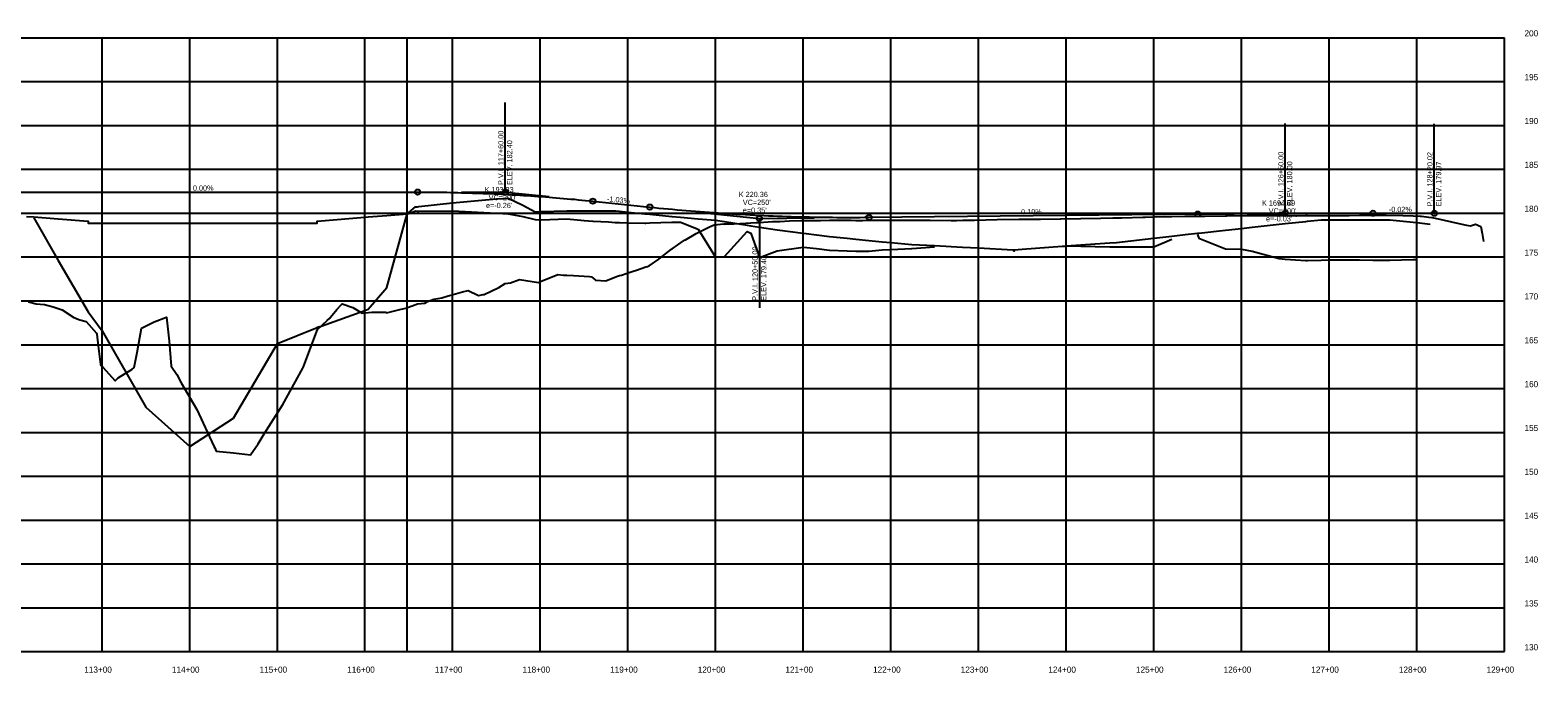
# Model space of a CAD drawing. Extents: x 915787 to 919910, y 133456 to 136717.
# Drawn here: x 918190 to 919910, y 135071 to 135804 of the extents above; entities that cross this region are included whole.
import ezdxf

# ---------------------------------------------------------------- set-up
doc = ezdxf.new("R2010")
doc.units = 0
for name, color, linetype in [('Default', 7, 'Continuous'), ('R_Axis', 7, 'Continuous'), ('R_Axis Annot', 7, 'Continuous'), ('R_Exist Surface', 7, 'Continuous'), ('R_Grid', 7, 'Continuous'), ('R_Proposed Const Limits', 7, 'Continuous'), ('R_Vert Alg', 7, 'Continuous'), ('R_Vert Alg Annot', 7, 'Continuous'), ('R_Water', 7, 'Continuous')]:
    doc.layers.add(name, color=color, linetype=linetype)

msp = doc.modelspace()

# ---------------------------------------------------------------- linework, layer by layer
at = {"layer": 'Default'}
msp.add_lwpolyline([(918185.6, 135591.2), (918193.7, 135590.6), (918221.7, 135588.5), (918255.7, 135585.9), (918255.7, 135583.6), (918271.7, 135583.6), (918321.7, 135583.6), (918371.7, 135583.6), (918421.7, 135583.6), (918471.7, 135583.6), (918517.1, 135583.6), (918517.1, 135585.9), (918521.7, 135586.3), (918571.7, 135590.3), (918575.2, 135590.6), (918596.7, 135592.4), (918619.8, 135594.2), (918621.7, 135595.8), (918629.2, 135602.1), (918631.7, 135602.3), (918633.2, 135602.4), (918671.7, 135606.7), (918721.7, 135611.1), (918722.9, 135611.2), (918734.9, 135612.1), (918751.7, 135603.9), (918765.9, 135596.6), (918771.7, 135596.8), (918772.1, 135596.8), (918772.9, 135596.8), (918802.1, 135597.5), (918821.7, 135597.7), (918831.7, 135597.7), (918832.1, 135597.7), (918849.7, 135597.7), (918857.1, 135597.7), (918857.9, 135597.6), (918862.1, 135597.2), (918871.7, 135596.2), (918890.9, 135594.2), (918892, 135594.1), (918896.7, 135593.6), (918921.7, 135591.2), (918922, 135591.2), (918931.7, 135590.3), (918952, 135588.6), (918971.7, 135587.1), (918971.7, 135587.1), (918982, 135585.4), (919007.7, 135581.2), (919011.9, 135580.6), (919021.7, 135579.1), (919041.9, 135576.1), (919071.7, 135572.1), (919071.9, 135572.1), (919086.7, 135570.3), (919101.8, 135568.5), (919121.7, 135566.3), (919131.8, 135565.3), (919146.7, 135563.9), (919161.8, 135562.4), (919171.7, 135561.5), (919195.6, 135559.3), (919195.6, 135559.3), (919221.7, 135557.9), (919253.6, 135556.3), (919271.7, 135555.3), (919311, 135553.3), (919311.7, 135553.3), (919311.7, 135552.8), (919311.7, 135552.1), (919312.7, 135552.1), (919312.7, 135553.3), (919317, 135553.6), (919321.7, 135553.9), (919367, 135557.2), (919371, 135557.4), (919371.7, 135557.5), (919421.7, 135561.1), (919429.3, 135561.6), (919461.8, 135565.3), (919471.7, 135566.4), (919492.4, 135568.8), (919507.7, 135570.5), (919521.7, 135572.1), (919523, 135572.2), (919553.5, 135575.6), (919571.7, 135577.6), (919584.1, 135579), (919614.7, 135582.3), (919621.7, 135583), (919645.2, 135585.5), (919647, 135585.7), (919662.7, 135587.4), (919671.7, 135587.4), (919675.8, 135587.4), (919706.4, 135587.4), (919721.7, 135587.4), (919736.9, 135587.3), (919741.1, 135587.3), (919767.5, 135584.6), (919771.7, 135584.1), (919787, 135582.5)], dxfattribs=at)
at = {"layer": 'R_Axis'}
for p, q in [((919871.7, 135095), (919871.7, 135795)), ((916971.7, 135095), (919871.7, 135095))]:
    msp.add_line(p, q, dxfattribs=at)
at = {"layer": 'R_Exist Surface'}
msp.add_lwpolyline([(918187.9, 135493.8), (918196.4, 135491.6), (918205.9, 135490.7), (918215.8, 135488.1), (918226, 135484.7), (918239.4, 135476), (918246.3, 135473.5), (918253.4, 135471.3), (918265.3, 135458), (918265.6, 135457), (918267.4, 135443.8), (918270.1, 135422.4), (918270.4, 135421.3), (918272.5, 135419.3), (918286.8, 135403.9), (918290, 135407.1), (918298.2, 135412.2), (918305.8, 135416.7), (918308.4, 135418.8), (918311.8, 135436.1), (918316.7, 135463.9), (918331.2, 135471), (918345.3, 135476.4), (918348.1, 135449), (918350.7, 135420.4), (918357, 135410.8), (918361.9, 135401.4), (918379.8, 135371), (918399.2, 135329.4), (918400.3, 135327.3), (918401.9, 135323.6), (918421.5, 135321.6), (918441.1, 135319.5), (918449.7, 135331.9), (918456.5, 135343.4), (918478, 135376.8), (918500.6, 135418.1), (918501.6, 135419.7), (918516.6, 135460.4), (918517.4, 135462.4), (918528.5, 135472.5), (918531.5, 135475.1), (918532.4, 135476.5), (918539.4, 135485.2), (918544.6, 135490.6), (918545.8, 135491.5), (918557.8, 135487.4), (918568.4, 135480.8), (918579.6, 135482), (918580.6, 135482), (918583.1, 135481.9), (918595.6, 135482.1), (918596.3, 135481.4), (918613.1, 135485.4), (918618.2, 135486.5), (918631.5, 135491.4), (918639.8, 135492.5), (918643.1, 135494.2), (918650.2, 135496.8), (918659.5, 135498.3), (918666.7, 135500.8), (918672.5, 135502.1), (918682.8, 135505.3), (918689.4, 135506.9), (918701.1, 135501.2), (918706.6, 135502.3), (918707.7, 135502.2), (918724.5, 135510), (918731.7, 135514.9), (918737.6, 135515.6), (918748.1, 135519.4), (918769.5, 135516), (918770.6, 135516.3), (918770.9, 135516.4), (918771.1, 135516.6), (918772.1, 135517), (918791.6, 135525), (918798.1, 135524.4), (918802.1, 135524.1), (918809.7, 135523.7), (918821.7, 135523.1), (918827.7, 135522.7), (918830.2, 135522.2), (918832.1, 135520.7), (918834.6, 135518.7), (918846.4, 135517.9), (918846.5, 135517.9), (918850.9, 135519.7), (918860, 135523), (918862.1, 135523.7), (918864.4, 135524.4), (918870.7, 135526.5), (918877.8, 135528.7), (918881.5, 135529.9), (918892, 135533.6), (918894.4, 135534.3), (918894.7, 135534.4), (918896.1, 135534.8), (918906.8, 135542.3), (918914.4, 135548.5), (918921.5, 135553.8), (918922, 135554.2), (918935, 135563.2), (918936.3, 135564), (918937.3, 135564.6), (918949.4, 135571.6), (918952, 135573), (918961.6, 135577.7), (918964.7, 135579.4), (918970.3, 135581.8), (918981.1, 135582.6), (918981.2, 135582.5), (918982, 135582.6), (918992.6, 135582.9), (918999.4, 135583.3), (919006.1, 135583.4), (919011.9, 135583.8), (919017.9, 135584.2), (919021.5, 135584.3), (919036.5, 135585.3), (919041.9, 135585.5), (919045.2, 135585.6), (919055.9, 135586.1), (919069, 135586.6), (919071.9, 135586.6), (919075.7, 135586.7), (919091.3, 135586.7), (919101.8, 135586.8), (919111.3, 135586.8), (919113.4, 135586.8), (919125.9, 135586.8), (919126.4, 135586.8), (919131.8, 135586.7), (919139.3, 135586.7), (919139.4, 135586.7), (919148.8, 135586.8), (919152.6, 135586.8), (919152.6, 135586.8), (919161.8, 135586.8), (919165.7, 135586.8), (919165.9, 135586.8), (919178.8, 135586.9), (919179, 135586.9), (919192, 135587), (919192, 135587), (919216.3, 135586.8), (919216.4, 135586.8), (919216.4, 135586.8), (919240.7, 135586.5), (919240.8, 135586.5), (919246.5, 135586.6), (919253.8, 135586.8), (919253.9, 135586.8), (919266.9, 135587.1), (919267, 135587.1), (919280, 135587.4), (919280.1, 135587.4), (919293.1, 135587.6), (919293.2, 135587.6), (919317.7, 135587.9), (919317.8, 135587.9), (919323.3, 135587.9), (919342.4, 135588.1), (919342.5, 135588.1), (919365.4, 135588.5), (919365.5, 135588.5), (919388.4, 135588.9), (919388.4, 135588.9), (919411.4, 135589.2), (919411.4, 135589.2), (919425.1, 135589.5), (919434.4, 135589.6), (919434.4, 135589.6), (919435.2, 135589.6), (919459.1, 135590.3), (919459.6, 135590.3), (919461.8, 135590.4), (919483.9, 135591), (919484.1, 135591), (919492.4, 135591.2), (919507, 135591.4), (919507.2, 135591.4), (919516.4, 135591.5), (919523, 135591.6), (919529.4, 135591.5), (919530, 135591.5), (919553.5, 135592), (919554.4, 135592), (919555, 135592), (919578.2, 135592.1), (919580, 135592.1), (919584.1, 135592.2), (919592.9, 135592.2), (919593.7, 135592.2), (919606.7, 135592.2), (919607.3, 135592.2), (919614.7, 135592.2), (919620.3, 135592.1), (919620.9, 135592.1), (919633.7, 135591.9), (919634.6, 135591.9), (919645.2, 135592.1), (919646.7, 135592.1), (919647.5, 135592.1), (919659.7, 135592.1), (919672.1, 135592.2), (919672.4, 135592.2), (919675.8, 135592.2), (919684.8, 135592.1), (919685.4, 135592.1), (919694.6, 135592.3), (919706.4, 135592.5), (919709.2, 135592.5), (919709.7, 135592.5), (919710.1, 135592.5), (919734.1, 135592.6), (919734.6, 135592.6), (919735.7, 135592.5), (919736.9, 135592.5), (919756, 135592.1), (919767.5, 135591.8), (919775.5, 135591.6), (919777.3, 135591.5), (919785.7, 135590.3), (919788.9, 135589.9), (919798.1, 135588), (919816.5, 135583.9), (919828.6, 135581.4), (919832.9, 135580.6), (919838.6, 135582.2), (919844.7, 135579.9), (919846.4, 135571.8), (919848.1, 135562.6)], dxfattribs=at)
at = {"layer": 'R_Grid'}
for p, q in [((916971.7, 135795), (919871.7, 135795)), ((916971.7, 135795), (919871.7, 135795)), ((918271.7, 135095), (918271.7, 135795)), ((918371.7, 135095), (918371.7, 135795)), ((918471.7, 135095), (918471.7, 135795)), ((918571.7, 135095), (918571.7, 135795)), ((918671.7, 135095), (918671.7, 135795)), ((918771.7, 135095), (918771.7, 135795)), ((918871.7, 135095), (918871.7, 135795)), ((918971.7, 135095), (918971.7, 135795)), ((919071.7, 135095), (919071.7, 135795)), ((919171.7, 135095), (919171.7, 135795)), ((919271.7, 135095), (919271.7, 135795)), ((919371.7, 135095), (919371.7, 135795)), ((919471.7, 135095), (919471.7, 135795)), ((919571.7, 135095), (919571.7, 135795)), ((919671.7, 135095), (919671.7, 135795)), ((919771.7, 135095), (919771.7, 135795)), ((916971.7, 135745), (919871.7, 135745)), ((916971.7, 135695), (919871.7, 135695)), ((916971.7, 135645), (919871.7, 135645)), ((916971.7, 135595), (919871.7, 135595)), ((916971.7, 135545), (919871.7, 135545)), ((916971.7, 135495), (919871.7, 135495)), ((916971.7, 135445), (919871.7, 135445)), ((916971.7, 135395), (919871.7, 135395)), ((916971.7, 135345), (919871.7, 135345)), ((916971.7, 135295), (919871.7, 135295)), ((916971.7, 135245), (919871.7, 135245)), ((916971.7, 135195), (919871.7, 135195)), ((916971.7, 135145), (919871.7, 135145))]:
    msp.add_line(p, q, dxfattribs=at)
at = {"layer": 'R_Proposed Const Limits'}
for points in [[(918193.7, 135589.5), (918221.7, 135540.8), (918255.7, 135482.5), (918255.7, 135482.6), (918271.7, 135460.8), (918321.7, 135373.6), (918371.7, 135328.9), (918421.7, 135361.2), (918471.7, 135446.2), (918517.1, 135464.7), (918517.1, 135464.9), (918521.7, 135466.2), (918571.7, 135484), (918575.2, 135485.3), (918596.7, 135510.1), (918619.8, 135594), (918621.7, 135594.7), (918629.2, 135597.4), (918631.7, 135597.2), (918633.2, 135597.1), (918671.7, 135597.5), (918721.7, 135595.1), (918722.9, 135595.1), (918734.9, 135594.3), (918751.7, 135591), (918765.9, 135587.6), (918771.7, 135587.5), (918772.1, 135587.4), (918772.9, 135587.2), (918802.1, 135588.5), (918821.7, 135586.5), (918831.7, 135585.7), (918832.1, 135585.7), (918849.7, 135584.9), (918857.1, 135584.4), (918857.9, 135584.4), (918862.1, 135584.4), (918871.7, 135584), (918890.9, 135583.6), (918892, 135583.7), (918896.7, 135583.9), (918921.7, 135584.7), (918922, 135584.7), (918931.7, 135584.8), (918952, 135576.8), (918971.7, 135544.6), (918971.7, 135544.6), (918982, 135545.6), (919007.7, 135574), (919011.9, 135572.2), (919021.7, 135544.5), (919041.9, 135551.9), (919071.7, 135556), (919071.9, 135556), (919086.7, 135554.7), (919101.8, 135552.6), (919121.7, 135551.9), (919131.8, 135551.6), (919146.7, 135551.7), (919161.8, 135553.3), (919171.7, 135553.4), (919195.6, 135554.7), (919195.6, 135554.7), (919221.7, 135556.6)], [(919371.7, 135557.5), (919421.7, 135556.6), (919429.3, 135556.6), (919461.8, 135556.6), (919471.7, 135556.7), (919492.4, 135565.3)], [(919521.7, 135570.7), (919523, 135566.6), (919553.5, 135554.4), (919571.7, 135554), (919584.1, 135551.5), (919614.7, 135543.1), (919621.7, 135542.5), (919645.2, 135540.8), (919647, 135540.9), (919662.7, 135541.5), (919671.7, 135541.6), (919675.8, 135541.6), (919706.4, 135541.6), (919721.7, 135541.3), (919736.9, 135541.3), (919741.1, 135541.5), (919767.5, 135542.1), (919771.7, 135542.2)]]:
    msp.add_lwpolyline(points, dxfattribs=at)
at = {"layer": 'R_Vert Alg'}
for p, q in [((918731.7, 135619), (918731.7, 135721)), ((919621.7, 135595), (919621.7, 135697)), ((919791.7, 135594.7), (919791.7, 135696.7)), ((918146.7, 135619), (918631.7, 135619)), ((918681.7, 135619), (918731.7, 135619)), ((918731.7, 135619), (918781.7, 135613.8)), ((918831.7, 135608.6), (918896.7, 135601.9)), ((918959.2, 135595.4), (919021.7, 135589)), ((919146.7, 135590.2), (919521.7, 135594)), ((919571.7, 135594.5), (919621.7, 135595)), ((919621.7, 135595), (919671.7, 135594.9)), ((919721.7, 135594.8), (919791.7, 135594.7)), ((919021.7, 135589), (919084.2, 135589.6)), ((919021.7, 135589), (919021.7, 135487))]:
    msp.add_line(p, q, dxfattribs=at)
for points in [[(918631.7, 135619), (918635.8, 135619), (918640, 135618.9), (918644.2, 135618.9), (918648.3, 135618.9), (918652.5, 135618.8), (918656.7, 135618.8), (918660.8, 135618.7), (918665, 135618.7), (918669.2, 135618.6), (918673.3, 135618.5), (918677.5, 135618.4), (918681.7, 135618.3), (918685.8, 135618.2), (918690, 135618.1), (918694.2, 135617.9), (918698.3, 135617.8), (918702.5, 135617.7), (918706.7, 135617.5), (918710.8, 135617.3), (918715, 135617.2), (918719.2, 135617), (918723.3, 135616.8), (918727.5, 135616.6), (918735.8, 135616.2), (918740, 135615.9), (918744.2, 135615.7), (918748.3, 135615.4), (918752.5, 135615.2), (918756.7, 135614.9), (918760.8, 135614.6), (918765, 135614.4), (918769.2, 135614.1), (918773.3, 135613.8), (918777.5, 135613.5), (918781.7, 135613.1), (918785.8, 135612.8), (918790, 135612.5), (918794.2, 135612.1), (918798.3, 135611.8), (918802.5, 135611.4), (918806.7, 135611), (918810.8, 135610.7), (918815, 135610.3), (918819.2, 135609.9), (918823.3, 135609.5), (918827.5, 135609), (918831.7, 135608.6)], [(918896.7, 135601.9), (918901.9, 135601.4), (918907.1, 135600.8), (918912.3, 135600.3), (918917.5, 135599.8), (918922.7, 135599.3), (918927.9, 135598.9), (918933.1, 135598.4), (918938.3, 135598), (918943.5, 135597.5), (918948.8, 135597.1), (918954, 135596.7), (918959.2, 135596.3), (918964.4, 135595.9), (918969.6, 135595.6), (918974.8, 135595.2), (918980, 135594.8), (918985.2, 135594.5), (918990.4, 135594.2), (918995.6, 135593.9), (919000.8, 135593.6), (919006, 135593.3), (919011.3, 135593), (919016.5, 135592.8), (919026.9, 135592.3), (919032.1, 135592), (919037.3, 135591.8), (919042.5, 135591.6), (919047.7, 135591.4), (919052.9, 135591.3), (919058.1, 135591.1), (919063.3, 135590.9), (919068.5, 135590.8), (919073.8, 135590.7), (919079, 135590.6), (919084.2, 135590.5), (919089.4, 135590.4), (919094.6, 135590.3), (919099.8, 135590.2), (919105, 135590.2), (919110.2, 135590.1), (919115.4, 135590.1), (919120.6, 135590.1), (919125.8, 135590.1), (919131, 135590.1), (919136.3, 135590.1), (919141.5, 135590.2), (919146.7, 135590.2)], [(919521.7, 135594), (919525.8, 135594), (919530, 135594), (919534.2, 135594.1), (919538.3, 135594.1), (919542.5, 135594.2), (919546.7, 135594.2), (919550.8, 135594.2), (919555, 135594.3), (919559.2, 135594.3), (919563.3, 135594.3), (919567.5, 135594.4), (919571.7, 135594.4), (919575.8, 135594.4), (919580, 135594.4), (919584.2, 135594.5), (919588.3, 135594.5), (919592.5, 135594.5), (919596.7, 135594.5), (919600.8, 135594.6), (919605, 135594.6), (919609.2, 135594.6), (919613.3, 135594.6), (919617.5, 135594.6), (919625.8, 135594.7), (919630, 135594.7), (919634.2, 135594.7), (919638.3, 135594.7), (919642.5, 135594.7), (919646.7, 135594.7), (919650.8, 135594.8), (919655, 135594.8), (919659.2, 135594.8), (919663.3, 135594.8), (919667.5, 135594.8), (919671.7, 135594.8), (919675.8, 135594.8), (919680, 135594.8), (919684.2, 135594.8), (919688.3, 135594.8), (919692.5, 135594.8), (919696.7, 135594.8), (919700.8, 135594.8), (919705, 135594.8), (919709.2, 135594.8), (919713.3, 135594.8), (919717.5, 135594.8), (919721.7, 135594.8)]]:
    msp.add_lwpolyline(points, dxfattribs=at)
for centre in [(918631.7, 135619), (918731.7, 135619), (918831.7, 135608.6), (918896.7, 135601.9), (919021.7, 135589), (919146.7, 135590.2), (919521.7, 135594), (919621.7, 135595), (919721.7, 135594.8), (919791.7, 135594.7)]:
    msp.add_circle(centre, 3, dxfattribs=at)
at = {"layer": 'R_Water'}
msp.add_line((918619.8, 135095), (918619.8, 135795), dxfattribs=at)

# ---------------------------------------------------------------- texts
at = {"layer": 'R_Axis Annot'}
for s, p in [('200', (919894.7, 135796.5)), ('200', (919894.7, 135796.5)), ('195', (919894.7, 135746.5)), ('190', (919894.7, 135696.5)), ('185', (919894.7, 135646.5)), ('180', (919894.7, 135596.5)), ('175', (919894.7, 135546.5)), ('170', (919894.7, 135496.5)), ('165', (919894.7, 135446.5)), ('160', (919894.7, 135396.5)), ('155', (919894.7, 135346.5)), ('150', (919894.7, 135296.5)), ('145', (919894.7, 135246.5)), ('140', (919894.7, 135196.5)), ('135', (919894.7, 135146.5)), ('130', (919894.7, 135096.5)), ('113+00', (918251.4, 135071)), ('114+00', (918351.4, 135071)), ('115+00', (918451.4, 135071)), ('116+00', (918551.4, 135071)), ('117+00', (918651.4, 135071)), ('118+00', (918751.4, 135071)), ('119+00', (918851.4, 135071)), ('120+00', (918951.4, 135071)), ('121+00', (919051.4, 135071)), ('122+00', (919151.4, 135071)), ('123+00', (919251.4, 135071)), ('124+00', (919351.4, 135071)), ('125+00', (919451.4, 135071)), ('126+00', (919551.4, 135071)), ('127+00', (919651.4, 135071)), ('128+00', (919751.4, 135071)), ('129+00', (919851.4, 135071))]:
    msp.add_text(s, height=7, dxfattribs=at).set_placement(p)
at = {"layer": 'R_Vert Alg Annot'}
for s, rotation, p in [('P.V.I. 117+60.00', 90, (918729.7, 135627)), ('ELEV. 182.40', 90, (918739.7, 135627)), ('P.V.I. 126+50.00', 90, (919619.7, 135603)), ('P.V.I. 128+20.02', 90, (919789.7, 135602.7)), ('ELEV. 180.00', 90, (919629.7, 135603)), ('ELEV. 179.97', 90, (919799.7, 135602.7)), ('0.00%', 360, (918375.4, 135620.5)), ('-1.03%', 354.0939, (918847.6, 135608.5)), ('0.10%', 0.5729, (919320.4, 135593.4)), ('-0.02%', 359.8969, (919739.9, 135596.2)), ('P.V.I. 120+50.00', 90, (919019.7, 135495)), ('ELEV. 179.40', 90, (919029.7, 135495))]:
    msp.add_text(s, height=6, rotation=rotation, dxfattribs=at).set_placement(p)
for s, p in [('K 193.33', (918708.2, 135618.7)), ("VC=200'", (918712.8, 135609.7)), ('K 220.36', (918998.2, 135613.3)), ("VC=250'", (919002.8, 135604.3)), ('K 1694.89', (919595.2, 135603.5)), ("e=-0.26'", (918709.8, 135600.7)), ("e=0.35'", (919002.8, 135595.3)), ("VC=200'", (919602.8, 135594.5)), ("e=-0.03'", (919599.8, 135585.5))]:
    msp.add_text(s, height=6, dxfattribs=at).set_placement(p)

doc.saveas('drawing.dxf')
